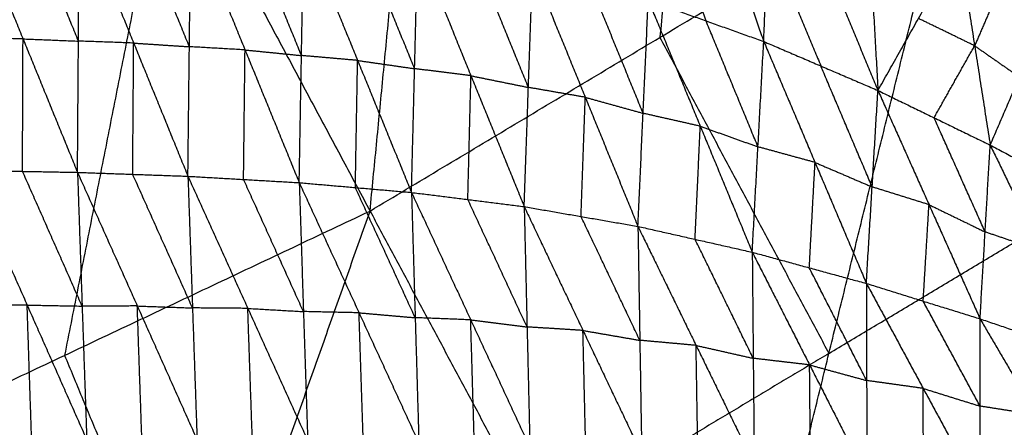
# Model space of a CAD drawing. Header units: millimetres. Extents: x -106 to 110, y -96 to 120.
# Tile 571 of 656: x 30.16 to 39.79, y -49.59 to -45.6. Entities that reach past the tile are written whole.
import ezdxf

# ---------------------------------------------------------------- set-up
doc = ezdxf.new("R2010")
doc.units = ezdxf.units.MM
doc.header["$MEASUREMENT"] = 0
doc.layers.add('Default', color=7, linetype='Continuous', true_color=0x000000)

msp = doc.modelspace()

# ---------------------------------------------------------------- linework, layer by layer
at = {"layer": 'Default'}
for points in [[(33.5861, -47.4764, 4.1879), (34.0891, -42.2845, 4.07), (34.592, -37.0927, 3.952)], [(29.6267, -40.0688, 3.952), (31.6064, -43.7726, 4.07), (33.5861, -47.4764, 4.1879)], [(36.9252, -40.5846, 4.07), (36.6738, -43.1805, 4.1289), (36.4223, -45.7765, 4.1879)], [(36.5698, -43.3498, 0.4801), (37.0042, -44.583, -0.1533), (37.4386, -45.8163, -0.7866)], [(31.6064, -43.7726, 4.07), (31.1017, -46.3314, 4.1289), (30.5969, -48.8902, 4.1879)], [(37.4386, -45.8163, -0.7866), (37.4769, -44.8052, -0.1285), (37.5153, -43.7941, 0.5296)], [(37.5153, -43.7941, 0.5296), (38.0358, -45.0451, -0.0402), (38.5562, -46.296, -0.6101)], [(33.5861, -47.4764, 4.1879), (36.4223, -45.7765, 4.1879), (39.2585, -44.0765, 4.1879)], [(36.8947, -53.6663, 4.6759), (38.0766, -48.8714, 4.4319), (39.2585, -44.0765, 4.1879)], [(39.2585, -44.0765, 4.1879), (41.2081, -46.9944, 4.4319), (43.1578, -49.9123, 4.6759)], [(38.4444, -44.3118, 0.5884), (38.5003, -45.3039, -0.0109), (38.5562, -46.296, -0.6101)], [(36.4394, -44.3811, -0.2308), (36.6566, -44.9977, -0.5474), (36.8738, -45.6144, -0.8641)], [(29.6571, -44.484, -1.4886), (30.1902, -45.7908, -1.8995), (30.7234, -47.0977, -2.3104)], [(30.7327, -45.8126, -1.8727), (30.4662, -45.1591, -1.6673), (30.1996, -44.5057, -1.4618)], [(30.7234, -47.0977, -2.3104), (30.7327, -45.8126, -1.8727), (30.7421, -44.5275, -1.4351)], [(30.7421, -44.5275, -1.4351), (31.273, -45.8317, -1.8282), (31.8039, -47.1359, -2.2212)], [(31.8182, -45.8675, -1.7948), (31.5527, -45.2154, -1.5983), (31.2873, -44.5633, -1.4018)], [(31.8039, -47.1359, -2.2212), (31.8182, -45.8675, -1.7948), (31.8325, -44.599, -1.3684)], [(31.8325, -44.599, -1.3684), (32.3628, -45.8989, -1.7399), (32.893, -47.1988, -2.1114)], [(32.9151, -45.9539, -1.6992), (32.6499, -45.304, -1.5134), (32.3848, -44.6541, -1.3276)], [(32.893, -47.1988, -2.1114), (32.9151, -45.9539, -1.6992), (32.9371, -44.7091, -1.2869)], [(32.9371, -44.7091, -1.2869), (33.4644, -46.0019, -1.6335), (33.9917, -47.2947, -1.9802)], [(34.0222, -46.0825, -1.5849), (33.7586, -45.4361, -1.4115), (33.4949, -44.7897, -1.2382)], [(33.9917, -47.2947, -1.9802), (34.0222, -46.0825, -1.5849), (34.0528, -44.8703, -1.1895)], [(34.0528, -44.8703, -1.1895), (34.5736, -46.1519, -1.5084), (35.0944, -47.4335, -1.8272)], [(37.4769, -44.8052, -0.1285), (37.7372, -45.4307, -0.4134), (37.9974, -46.0562, -0.6984)], [(38.5562, -46.296, -0.6101), (38.9531, -45.591, 0.0232), (39.35, -44.8859, 0.6565)], [(39.35, -44.8859, 0.6565), (39.5022, -45.8583, 0.1228), (39.6545, -46.8307, -0.4109)], [(35.1356, -46.2661, -1.4513), (34.8752, -45.6253, -1.2919), (34.6147, -44.9845, -1.1325)], [(35.0944, -47.4335, -1.8272), (35.1356, -46.2661, -1.4513), (35.1767, -45.0987, -1.0754)], [(35.1767, -45.0987, -1.0754), (35.6921, -46.3628, -1.3626), (36.2075, -47.6269, -1.6499)], [(36.2582, -46.5197, -1.2957), (36.0005, -45.8876, -1.1521), (35.7428, -45.2556, -1.0085)], [(39.7895, -45.1926, 0.6953), (39.6459, -45.5254, 0.409), (39.5022, -45.8583, 0.1228)], [(36.2075, -47.6269, -1.6499), (36.2582, -46.5197, -1.2957), (36.3089, -45.4124, -0.9416)], [(36.3089, -45.4124, -0.9416), (36.8176, -46.6462, -1.1942), (37.3262, -47.88, -1.4467)], [(36.3089, -45.4124, -0.9416), (36.8738, -45.6144, -0.8641), (37.4386, -45.8163, -0.7866)], [(39.6545, -46.8307, -0.4109), (39.9418, -46.1649, 0.1616), (40.2291, -45.4992, 0.734)], [(37.3824, -46.8481, -1.1167), (37.1281, -46.2312, -0.9904), (36.8738, -45.6144, -0.8641)], [(39.5022, -45.8583, 0.1228), (39.2277, -45.7246, 0.073), (38.9531, -45.591, 0.0232)], [(30.1902, -45.7908, -1.8995), (29.9212, -45.7858, -1.9171), (29.6522, -45.7809, -1.9347)], [(30.1853, -47.0877, -2.3456), (30.1878, -46.4393, -2.1225), (30.1902, -45.7908, -1.8995)], [(30.1902, -45.7908, -1.8995), (30.4615, -45.8017, -1.8861), (30.7327, -45.8126, -1.8727)], [(31.273, -45.8317, -1.8282), (31.0029, -45.8221, -1.8505), (30.7327, -45.8126, -1.8727)], [(31.2636, -47.1168, -2.2658), (31.2683, -46.4742, -2.047), (31.273, -45.8317, -1.8282)], [(31.273, -45.8317, -1.8282), (31.5456, -45.8496, -1.8115), (31.8182, -45.8675, -1.7948)], [(36.4223, -45.7765, 4.1879), (37.2494, -47.3239, 4.3099), (38.0766, -48.8714, 4.4319)], [(37.3262, -47.88, -1.4467), (37.3824, -46.8481, -1.1167), (37.4386, -45.8163, -0.7866)], [(37.4386, -45.8163, -0.7866), (37.9407, -47.001, -1.0022), (38.4428, -48.1856, -1.2178)], [(37.4386, -45.8163, -0.7866), (37.9974, -46.0562, -0.6984), (38.5562, -46.296, -0.6101)], [(39.1054, -46.5633, -0.5105), (39.3038, -46.2108, -0.1939), (39.5022, -45.8583, 0.1228)], [(39.5022, -45.8583, 0.1228), (39.722, -46.0116, 0.1422), (39.9418, -46.1649, 0.1616)], [(32.3628, -45.8989, -1.7399), (32.0905, -45.8832, -1.7674), (31.8182, -45.8675, -1.7948)], [(32.3485, -47.1674, -2.1663), (32.3556, -46.5331, -1.9531), (32.3628, -45.8989, -1.7399)], [(32.3628, -45.8989, -1.7399), (32.6389, -45.9264, -1.7195), (32.9151, -45.9539, -1.6992)], [(33.4644, -46.0019, -1.6335), (33.1898, -45.9779, -1.6663), (32.9151, -45.9539, -1.6992)], [(33.4424, -47.2467, -2.0458), (33.4534, -46.6243, -1.8397), (33.4644, -46.0019, -1.6335)], [(33.4644, -46.0019, -1.6335), (33.7433, -46.0422, -1.6092), (34.0222, -46.0825, -1.5849)], [(34.5736, -46.1519, -1.5084), (34.2979, -46.1172, -1.5466), (34.0222, -46.0825, -1.5849)], [(38.4995, -47.2408, -0.9139), (38.2485, -46.6485, -0.8062), (37.9974, -46.0562, -0.6984)], [(34.5431, -47.3641, -1.9037), (34.5583, -46.758, -1.706), (34.5736, -46.1519, -1.5084)], [(34.5736, -46.1519, -1.5084), (34.8546, -46.209, -1.4798), (35.1356, -46.2661, -1.4513)], [(35.6921, -46.3628, -1.3626), (35.4139, -46.3145, -1.407), (35.1356, -46.2661, -1.4513)], [(38.4428, -48.1856, -1.2178), (38.4995, -47.2408, -0.9139), (38.5562, -46.296, -0.6101)], [(38.5562, -46.296, -0.6101), (39.0558, -47.4143, -0.7856), (39.5554, -48.5325, -0.9611)], [(38.5562, -46.296, -0.6101), (39.1054, -46.5633, -0.5105), (39.6545, -46.8307, -0.4109)], [(35.651, -47.5302, -1.7386), (35.6715, -46.9465, -1.5506), (35.6921, -46.3628, -1.3626)], [(35.6921, -46.3628, -1.3626), (35.9752, -46.4412, -1.3292), (36.2582, -46.5197, -1.2957)], [(36.8176, -46.6462, -1.1942), (36.5379, -46.5829, -1.2449), (36.2582, -46.5197, -1.2957)], [(39.605, -47.6816, -0.686), (39.3552, -47.1225, -0.5983), (39.1054, -46.5633, -0.5105)], [(36.7668, -47.7534, -1.5483), (36.7922, -47.1998, -1.3712), (36.8176, -46.6462, -1.1942)], [(36.8176, -46.6462, -1.1942), (37.1, -46.7472, -1.1554), (37.3824, -46.8481, -1.1167)], [(37.9407, -47.001, -1.0022), (37.6615, -46.9245, -1.0594), (37.3824, -46.8481, -1.1167)], [(39.5554, -48.5325, -0.9611), (39.605, -47.6816, -0.686), (39.6545, -46.8307, -0.4109)], [(39.6545, -46.8307, -0.4109), (40.1576, -47.8697, -0.5438), (40.6606, -48.9088, -0.6767)], [(39.6545, -46.8307, -0.4109), (40.1961, -47.1179, -0.2997), (40.7376, -47.4051, -0.1884)], [(37.8845, -48.0328, -1.3322), (37.9126, -47.5169, -1.1672), (37.9407, -47.001, -1.0022)], [(37.9407, -47.001, -1.0022), (38.2201, -47.1209, -0.9581), (38.4995, -47.2408, -0.9139)], [(38.0766, -48.8714, 4.4319), (39.6424, -47.9329, 4.4319), (41.2081, -46.9944, 4.4319)], [(29.6473, -47.0778, -2.3807), (30.1853, -47.0877, -2.3456), (30.7234, -47.0977, -2.3104)], [(29.6473, -47.0778, -2.3807), (30.2305, -48.3976, -2.3915), (30.8137, -49.7174, -2.4023)], [(30.7685, -48.4075, -2.3563), (30.4769, -47.7476, -2.3509), (30.1853, -47.0877, -2.3456)], [(30.7234, -47.0977, -2.3104), (30.7685, -48.4075, -2.3563), (30.8137, -49.7174, -2.4023)], [(30.7234, -47.0977, -2.3104), (31.2636, -47.1168, -2.2658), (31.8039, -47.1359, -2.2212)], [(30.7234, -47.0977, -2.3104), (31.3084, -48.4066, -2.3083), (31.8933, -49.7156, -2.3062)], [(31.8486, -48.4258, -2.2637), (31.5561, -47.7713, -2.2648), (31.2636, -47.1168, -2.2658)], [(31.8039, -47.1359, -2.2212), (31.8486, -48.4258, -2.2637), (31.8933, -49.7156, -2.3062)], [(31.8039, -47.1359, -2.2212), (32.3485, -47.1674, -2.1663), (32.893, -47.1988, -2.1114)], [(31.8039, -47.1359, -2.2212), (32.3899, -48.4301, -2.2048), (32.9759, -49.7242, -2.1884)], [(32.9345, -48.4615, -2.1499), (32.6415, -47.8144, -2.1581), (32.3485, -47.1674, -2.1663)], [(32.893, -47.1988, -2.1114), (32.9345, -48.4615, -2.1499), (32.9759, -49.7242, -2.1884)], [(32.893, -47.1988, -2.1114), (33.4424, -47.2467, -2.0458), (33.9917, -47.2947, -1.9802)], [(32.893, -47.1988, -2.1114), (33.4784, -48.4733, -2.0797), (34.0638, -49.7478, -2.048)], [(34.0278, -48.5212, -2.0141), (33.7351, -47.884, -2.0299), (33.4424, -47.2467, -2.0458)], [(33.9917, -47.2947, -1.9802), (34.0278, -48.5212, -2.0141), (34.0638, -49.7478, -2.048)], [(33.9917, -47.2947, -1.9802), (34.5431, -47.3641, -1.9037), (35.0944, -47.4335, -1.8272)], [(33.9917, -47.2947, -1.9802), (34.571, -48.5426, -1.9329), (35.1503, -49.7906, -1.8856)], [(39.0558, -47.4143, -0.7856), (38.7777, -47.3276, -0.8498), (38.4995, -47.2408, -0.9139)], [(35.1224, -48.6121, -1.8564), (34.8327, -47.9881, -1.8801), (34.5431, -47.3641, -1.9037)], [(27.6078, -50.3039, 4.1879), (30.5969, -48.8902, 4.1879), (33.5861, -47.4764, 4.1879)], [(30.2937, -56.7884, 4.6759), (31.9399, -52.1324, 4.4319), (33.5861, -47.4764, 4.1879)], [(33.5861, -47.4764, 4.1879), (35.2404, -50.5714, 4.4319), (36.8947, -53.6663, 4.6759)], [(35.0944, -47.4335, -1.8272), (35.1224, -48.6121, -1.8564), (35.1503, -49.7906, -1.8856)], [(35.0944, -47.4335, -1.8272), (35.651, -47.5302, -1.7386), (36.2075, -47.6269, -1.6499)], [(35.0944, -47.4335, -1.8272), (35.6694, -48.6463, -1.763), (36.2444, -49.859, -1.6988)], [(38.9991, -48.3591, -1.0894), (39.0275, -47.8867, -0.9375), (39.0558, -47.4143, -0.7856)], [(39.0558, -47.4143, -0.7856), (39.3304, -47.5479, -0.7358), (39.605, -47.6816, -0.686)], [(36.226, -48.743, -1.6743), (35.9385, -48.1366, -1.7065), (35.651, -47.5302, -1.7386)], [(36.2075, -47.6269, -1.6499), (36.226, -48.743, -1.6743), (36.2444, -49.859, -1.6988)], [(36.2075, -47.6269, -1.6499), (36.7668, -47.7534, -1.5483), (37.3262, -47.88, -1.4467)], [(36.2075, -47.6269, -1.6499), (36.7765, -48.7927, -1.5681), (37.3455, -49.9584, -1.4864)], [(40.1576, -47.8697, -0.5438), (39.8813, -47.7757, -0.6149), (39.605, -47.6816, -0.686)], [(37.3358, -48.9192, -1.4665), (37.0513, -48.3363, -1.5074), (36.7668, -47.7534, -1.5483)], [(37.3262, -47.88, -1.4467), (37.3358, -48.9192, -1.4665), (37.3455, -49.9584, -1.4864)], [(37.3262, -47.88, -1.4467), (37.8845, -48.0328, -1.3322), (38.4428, -48.1856, -1.2178)], [(37.3262, -47.88, -1.4467), (37.8873, -48.9837, -1.3476), (38.4483, -50.0875, -1.2485)], [(38.4456, -49.1366, -1.2332), (38.165, -48.5847, -1.2827), (37.8845, -48.0328, -1.3322)], [(38.4428, -48.1856, -1.2178), (38.4456, -49.1366, -1.2332), (38.4483, -50.0875, -1.2485)], [(38.4428, -48.1856, -1.2178), (38.999, -49.214, -1.1003), (39.5552, -50.2424, -0.9828)], [(38.4428, -48.1856, -1.2178), (38.9991, -48.3591, -1.0894), (39.5554, -48.5325, -0.9611)], [(39.5553, -49.3875, -0.972), (39.2772, -48.8733, -1.0307), (38.9991, -48.3591, -1.0894)], [(30.2305, -48.3976, -2.3915), (29.9611, -48.4, -2.4104), (29.6917, -48.4025, -2.4294)], [(30.2749, -49.7223, -2.4401), (30.2527, -49.06, -2.4158), (30.2305, -48.3976, -2.3915)], [(30.2305, -48.3976, -2.3915), (30.4995, -48.4026, -2.3739), (30.7685, -48.4075, -2.3563)], [(31.3084, -48.4066, -2.3083), (31.0385, -48.4071, -2.3323), (30.7685, -48.4075, -2.3563)], [(31.3535, -49.7165, -2.3542), (31.3309, -49.0616, -2.3313), (31.3084, -48.4066, -2.3083)], [(31.3084, -48.4066, -2.3083), (31.5785, -48.4162, -2.286), (31.8486, -48.4258, -2.2637)], [(32.3899, -48.4301, -2.2048), (32.1193, -48.4279, -2.2342), (31.8486, -48.4258, -2.2637)], [(32.4346, -49.7199, -2.2473), (32.4123, -49.075, -2.226), (32.3899, -48.4301, -2.2048)], [(32.3899, -48.4301, -2.2048), (32.6622, -48.4458, -2.1773), (32.9345, -48.4615, -2.1499)], [(33.4784, -48.4733, -2.0797), (33.2065, -48.4674, -2.1148), (32.9345, -48.4615, -2.1499)], [(33.5199, -49.736, -2.1182), (33.4991, -49.1046, -2.0989), (33.4784, -48.4733, -2.0797)], [(33.4784, -48.4733, -2.0797), (33.7531, -48.4973, -2.0469), (34.0278, -48.5212, -2.0141)], [(34.571, -48.5426, -1.9329), (34.2994, -48.5319, -1.9735), (34.0278, -48.5212, -2.0141)], [(34.607, -49.7692, -1.9668), (34.589, -49.1559, -1.9498), (34.571, -48.5426, -1.9329)], [(34.571, -48.5426, -1.9329), (34.8467, -48.5774, -1.8947), (35.1224, -48.6121, -1.8564)], [(39.5552, -50.2424, -0.9828), (39.5553, -49.3875, -0.972), (39.5554, -48.5325, -0.9611)], [(39.5554, -48.5325, -0.9611), (40.1068, -49.4742, -0.8254), (40.6581, -50.4159, -0.6898)], [(39.5554, -48.5325, -0.9611), (40.108, -48.7206, -0.8189), (40.6606, -48.9088, -0.6767)], [(35.6694, -48.6463, -1.763), (35.3959, -48.6292, -1.8097), (35.1224, -48.6121, -1.8564)], [(35.6973, -49.8248, -1.7922), (35.6834, -49.2355, -1.7776), (35.6694, -48.6463, -1.763)], [(35.6694, -48.6463, -1.763), (35.9477, -48.6946, -1.7187), (36.226, -48.743, -1.6743)], [(36.7765, -48.7927, -1.5681), (36.5012, -48.7678, -1.6212), (36.226, -48.743, -1.6743)], [(36.795, -49.9087, -1.5926), (36.7857, -49.3507, -1.5804), (36.7765, -48.7927, -1.5681)], [(36.7765, -48.7927, -1.5681), (37.0562, -48.8559, -1.5173), (37.3358, -48.9192, -1.4665)], [(30.5969, -48.8902, 4.1879), (31.2684, -50.5113, 4.3099), (31.9399, -52.1324, 4.4319)], [(38.0766, -48.8714, 4.4319), (36.6585, -49.7214, 4.4319), (35.2404, -50.5714, 4.4319)], [(37.8873, -48.9837, -1.3476), (37.6116, -48.9515, -1.4071), (37.3358, -48.9192, -1.4665)], [(37.8969, -50.0229, -1.3675), (37.8921, -49.5033, -1.3575), (37.8873, -48.9837, -1.3476)], [(37.8873, -48.9837, -1.3476), (38.1664, -49.0601, -1.2904), (38.4456, -49.1366, -1.2332)], [(38.999, -49.214, -1.1003), (38.7223, -49.1753, -1.1667), (38.4456, -49.1366, -1.2332)], [(39.0018, -50.1649, -1.1157), (39.0004, -49.6895, -1.108), (38.999, -49.214, -1.1003)], [(38.999, -49.214, -1.1003), (39.2771, -49.3008, -1.0361), (39.5553, -49.3875, -0.972)], [(40.1068, -49.4742, -0.8254), (39.831, -49.4308, -0.8987), (39.5553, -49.3875, -0.972)]]:
    msp.add_open_spline(points, degree=2, dxfattribs=at)

doc.saveas('drawing.dxf')
